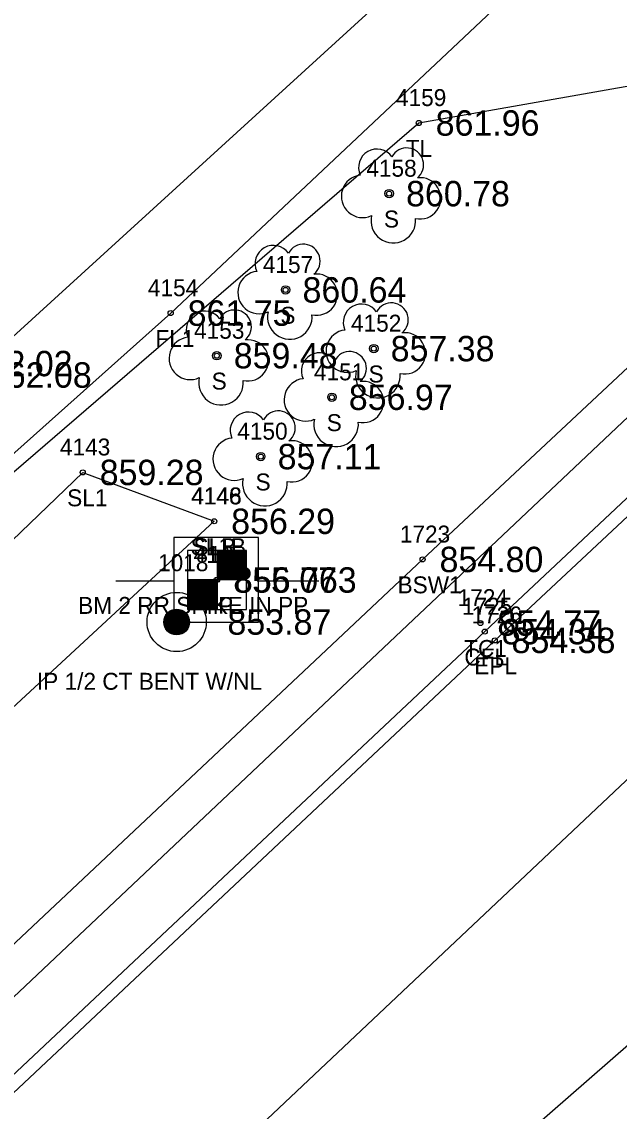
# Model space of a CAD drawing. Extents: x 1622501 to 1626664, y 1117816 to 1121579.
# Drawn here: x 1625022.1 to 1625057.4, y 1120242.5 to 1120306.8 of the extents above; entities that cross this region are included whole.
import ezdxf

# ---------------------------------------------------------------- set-up
doc = ezdxf.new("R2010")
doc.units = 0
for name, color, linetype in [('RD_EX_Conc', 7, 'Continuous'), ('RD_EX_Conc_txCode', 7, 'Continuous'), ('RD_EX_DR_Pipe', 7, 'Continuous'), ('RD_EX_DV_Prop_txCode', 7, 'Continuous'), ('RD_EX_DV_PropPin', 7, 'Continuous'), ('RD_EX_Fence_Other', 7, 'Continuous'), ('RD_EX_Fence_Other_txCode', 7, 'Continuous'), ('RD_EX_Road', 7, 'Continuous'), ('RD_EX_Road_txCode', 7, 'Continuous'), ('RD_EX_TX_Conc_ELEV', 7, 'Continuous'), ('RD_EX_TX_DV_Prop_ELEV', 7, 'Continuous'), ('RD_EX_TX_Fence_Other_ELEV', 7, 'Continuous'), ('RD_EX_TX_Road_ELEV', 7, 'Continuous'), ('RD_EX_TX_VEG_ELEV', 7, 'Continuous'), ('RD_EX_UT', 7, 'Continuous'), ('RD_EX_UT_txCode', 7, 'Continuous'), ('RD_EX_VEG', 7, 'Continuous'), ('RD_EX_VEG_txCode', 7, 'Continuous'), ('RD_HC_Cl', 7, 'Continuous'), ('RD_HC_Survey', 7, 'Continuous'), ('RD_HC_Survey_ELEV', 7, 'Continuous'), ('RD_HC_Survey_txCode', 7, 'Continuous'), ('RD_SMD_Locator', 7, 'Continuous')]:
    doc.layers.add(name, color=color, linetype=linetype)

msp = doc.modelspace()

# ---------------------------------------------------------------- linework, layer by layer
at = {"layer": 'RD_EX_Conc'}
for points in [[(1624897.378, 1120127.586), (1624903.697, 1120133.247), (1624939.766, 1120167.411), (1624977.137, 1120202.764), (1625013.589, 1120237.139), (1625049.488, 1120270.838), (1625084.275, 1120303.479), (1625121.787, 1120338.741), (1625157.607, 1120372.541), (1625193.027, 1120405.896), (1625230.27, 1120441.109), (1625263.987, 1120473.049), (1625301.798, 1120509.249), (1625336.15, 1120542.221), (1625372.25, 1120576.993), (1625405.365, 1120609.311), (1625409.32, 1120614.519), (1625412.456, 1120620.32), (1625414.419, 1120627.016), (1625414.966, 1120636.138), (1625412.914, 1120644.37), (1625411.037, 1120648.086), (1625399.274, 1120667.189)], [(1624899.89, 1120137.526), (1624936.243, 1120171.696), (1624973.261, 1120206.726), (1625009.729, 1120241.184), (1625045.817, 1120275.099), (1625080.725, 1120307.719), (1625118.033, 1120342.848), (1625154.459, 1120377.147), (1625189.451, 1120410.103), (1625226.397, 1120445.046), (1625260.082, 1120477.093), (1625298.209, 1120513.612), (1625332.486, 1120546.411), (1625368.395, 1120580.995), (1625401.296, 1120613.087), (1625404.616, 1120617.809), (1625407.287, 1120622.414), (1625408.963, 1120627.094), (1625409.263, 1120635.885), (1625414.414, 1120636.083)]]:
    msp.add_lwpolyline(points, dxfattribs=at)
at = {"layer": 'RD_EX_DR_Pipe'}
msp.add_lwpolyline([(1625495.159, 1120700.169), (1625478.481, 1120693.944), (1625478.481, 1120693.944), (1625401.274, 1120618.609), (1625386.855, 1120595.889), (1625386.855, 1120595.889), (1625239.336, 1120454.576), (1625067.489, 1120292.506), (1624913.323, 1120147.082), (1624906.318, 1120142.577), (1624803.571, 1120043.734), (1624612.212, 1119870.34), (1624528.295, 1119793.118)], dxfattribs=at)
at = {"layer": 'RD_EX_DV_PropPin'}
for p, q in [((1625030.586, 1120271.107), (1625030.586, 1120271.703)), ((1625030.621, 1120271.035), (1625030.621, 1120271.774)), ((1625030.656, 1120270.978), (1625030.656, 1120271.831)), ((1625030.691, 1120270.931), (1625030.691, 1120271.879)), ((1625030.726, 1120270.89), (1625030.726, 1120271.92)), ((1625030.761, 1120270.854), (1625030.761, 1120271.956)), ((1625030.796, 1120270.823), (1625030.796, 1120271.987)), ((1625030.831, 1120270.795), (1625030.831, 1120272.015)), ((1625030.866, 1120270.77), (1625030.866, 1120272.039)), ((1625030.901, 1120270.749), (1625030.901, 1120272.061)), ((1625030.936, 1120270.729), (1625030.936, 1120272.081)), ((1625030.971, 1120270.712), (1625030.971, 1120272.098)), ((1625031.006, 1120270.697), (1625031.006, 1120272.112)), ((1625031.041, 1120270.684), (1625031.041, 1120272.125)), ((1625031.076, 1120270.673), (1625031.076, 1120272.136)), ((1625031.111, 1120270.664), (1625031.111, 1120272.146)), ((1625031.146, 1120270.657), (1625031.146, 1120272.153)), ((1625031.181, 1120270.651), (1625031.181, 1120272.159)), ((1625031.216, 1120270.647), (1625031.216, 1120272.163)), ((1625031.251, 1120270.645), (1625031.251, 1120272.165)), ((1625031.286, 1120270.644), (1625031.286, 1120272.166)), ((1625031.321, 1120270.645), (1625031.321, 1120272.165)), ((1625031.356, 1120270.647), (1625031.356, 1120272.163)), ((1625031.391, 1120270.651), (1625031.391, 1120272.159)), ((1625031.426, 1120270.657), (1625031.426, 1120272.153)), ((1625031.461, 1120270.664), (1625031.461, 1120272.146)), ((1625031.496, 1120270.673), (1625031.496, 1120272.136)), ((1625031.531, 1120270.684), (1625031.531, 1120272.125)), ((1625031.566, 1120270.697), (1625031.566, 1120272.112)), ((1625031.601, 1120270.712), (1625031.601, 1120272.098)), ((1625031.636, 1120270.729), (1625031.636, 1120272.081)), ((1625031.671, 1120270.749), (1625031.671, 1120272.061)), ((1625031.706, 1120270.77), (1625031.706, 1120272.039)), ((1625031.741, 1120270.795), (1625031.741, 1120272.015)), ((1625031.776, 1120270.823), (1625031.776, 1120271.987)), ((1625031.811, 1120270.854), (1625031.811, 1120271.956)), ((1625031.847, 1120270.89), (1625031.847, 1120271.92)), ((1625031.882, 1120270.931), (1625031.882, 1120271.879)), ((1625031.917, 1120270.978), (1625031.917, 1120271.831)), ((1625031.952, 1120271.035), (1625031.952, 1120271.774)), ((1625031.987, 1120271.107), (1625031.987, 1120271.703)), ((1625030.551, 1120271.209), (1625030.551, 1120271.601)), ((1625032.022, 1120271.209), (1625032.022, 1120271.601))]:
    msp.add_line(p, q, dxfattribs=at)
for radius in [1.75, 0.761]:
    msp.add_circle((1625031.286, 1120271.405), radius, dxfattribs=at)
at = {"layer": 'RD_EX_Fence_Other'}
for points in [[(1624882.108, 1120146.413), (1624922.827, 1120188.172), (1624952.576, 1120216.9), (1624993.862, 1120256.562), (1625030.931, 1120289.642), (1625069.578, 1120325.996), (1625106.791, 1120358.455), (1625145.388, 1120394.48), (1625163.872, 1120411.002), (1625180.046, 1120426.703), (1625211.372, 1120456.62), (1625250.442, 1120494.547), (1625284.568, 1120527.631), (1625318.686, 1120557.977), (1625317.764, 1120559.821), (1625354.436, 1120595.487), (1625389.434, 1120629.691)], [(1624968.412, 1120251.923), (1624973.485, 1120246.613), (1625017.999, 1120286.663), (1625019.131, 1120285.989), (1625066.231, 1120328.946), (1625069.089, 1120326.051), (1625069.144, 1120326.972), (1625105.343, 1120359.801), (1625118.176, 1120370.27), (1625118.176, 1120370.27), (1625145.005, 1120394.595), (1625165.443, 1120413.584)]]:
    msp.add_lwpolyline(points, dxfattribs=at)
at = {"layer": 'RD_EX_Road'}
for points in [[(1624781.367, 1120199.017), (1624784.165, 1120188.994), (1624788.317, 1120183.838), (1624819.769, 1120157.812), (1624850.784, 1120132.057), (1624863.119, 1120123.17), (1624872.562, 1120120.776), (1624881.482, 1120120.158), (1624884.455, 1120120.692), (1624898.026, 1120126.784), (1624903.404, 1120131.449), (1624903.183, 1120131.678), (1624904.185, 1120132.725), (1624940.396, 1120166.874), (1624977.651, 1120202.124), (1625014.07, 1120236.514), (1625050.075, 1120270.322), (1625084.777, 1120302.734), (1625122.295, 1120338.035), (1625158.189, 1120371.975), (1625193.609, 1120405.268), (1625230.886, 1120440.454)], [(1624481.686, 1119706.573), (1624518.072, 1119740.622), (1624554.525, 1119774.632), (1624590.986, 1119808.778), (1624627.133, 1119843.173), (1624664.125, 1119876.781), (1624700.281, 1119911.275), (1624736.97, 1119945.679), (1624773.625, 1119979.796), (1624810.113, 1120014.451), (1624846.423, 1120048.907), (1624882.768, 1120083.191), (1624919.142, 1120117.136), (1624955.414, 1120151.754), (1624991.664, 1120186.106), (1625027.75, 1120220.093), (1625065.425, 1120252.962), (1625104.19, 1120284.121), (1625143.204, 1120315.036), (1625181.69, 1120345.902), (1625220.314, 1120377.13)]]:
    msp.add_lwpolyline(points, dxfattribs=at)
at = {"layer": 'RD_EX_UT'}
for p, q in [((1625036.121, 1120276.399), (1625031.121, 1120276.399)), ((1625031.121, 1120276.399), (1625031.121, 1120271.399)), ((1625036.121, 1120271.399), (1625036.121, 1120276.399)), ((1625027.69, 1120273.837), (1625031.159, 1120273.837)), ((1625036.05, 1120273.837), (1625039.69, 1120273.837)), ((1625031.121, 1120271.399), (1625036.121, 1120271.399))]:
    msp.add_line(p, q, dxfattribs=at)
at = {"layer": 'RD_EX_VEG'}
for points in [[(1624992.75, 1120261.436), (1624994.015, 1120256.481), (1625045.588, 1120300.866), (1625059.123, 1120303.266), (1625063.507, 1120321.975), (1625105.343, 1120359.801), (1625167.773, 1120414.629), (1625284.568, 1120527.631), (1625296.639, 1120540.301), (1625291.874, 1120545.154)], [(1624976.508, 1120225.565), (1624968.184, 1120228.725), (1624999.117, 1120254.639), (1625025.737, 1120280.237), (1625033.507, 1120277.35)], [(1624976.508, 1120225.565), (1625003.253, 1120249.399), (1625033.507, 1120277.35)]]:
    msp.add_lwpolyline(points, dxfattribs=at)
for centre in [(1625043.838, 1120296.696), (1625037.722, 1120291.012), (1625042.931, 1120287.547), (1625033.659, 1120287.129), (1625040.457, 1120284.674), (1625036.252, 1120281.172)]:
    msp.add_circle(centre, 0.25, dxfattribs=at)
for centre, radius, start, end in [((1625044.883, 1120298.398), 0.995, 308.76261, 152.04674), ((1625043.117, 1120298.243), 1.084, 34.97629, 204.75602), ((1625042.274, 1120296.54), 1.257, 96.45179, 294.73401), ((1625045.677, 1120296.417), 1.218, 256.56668, 98.10463), ((1625044.083, 1120295.1), 1.318, 166.88266, 5.75893), ((1625037.001, 1120292.56), 1.084, 34.97629, 204.75602), ((1625038.767, 1120292.714), 0.995, 308.76261, 152.04674), ((1625036.158, 1120290.857), 1.257, 96.45179, 294.73401), ((1625039.562, 1120290.733), 1.218, 256.56668, 98.10463), ((1625032.938, 1120288.676), 1.084, 34.97629, 204.75602), ((1625034.704, 1120288.831), 0.995, 308.76261, 152.04674), ((1625037.968, 1120289.416), 1.318, 166.88266, 5.75893), ((1625042.209, 1120289.094), 1.084, 34.97629, 204.75602), ((1625043.976, 1120289.249), 0.995, 308.76261, 152.04674), ((1625041.367, 1120287.391), 1.257, 96.45179, 294.73401), ((1625044.77, 1120287.267), 1.218, 256.56668, 98.10463), ((1625032.095, 1120286.973), 1.257, 96.45179, 294.73401), ((1625035.499, 1120286.85), 1.218, 256.56668, 98.10463), ((1625039.736, 1120286.221), 1.084, 34.97629, 204.75602), ((1625041.502, 1120286.376), 0.995, 308.76261, 152.04674), ((1625043.176, 1120285.95), 1.318, 166.88266, 5.75893), ((1625033.905, 1120285.533), 1.318, 166.88266, 5.75893), ((1625038.893, 1120284.518), 1.257, 96.45179, 294.73401), ((1625042.297, 1120284.394), 1.218, 256.56668, 98.10463), ((1625035.531, 1120282.719), 1.084, 34.97629, 204.75602), ((1625037.297, 1120282.874), 0.995, 308.76261, 152.04674), ((1625040.703, 1120283.077), 1.318, 166.88266, 5.75893), ((1625034.688, 1120281.017), 1.257, 96.45179, 294.73401), ((1625038.092, 1120280.893), 1.218, 256.56668, 98.10463), ((1625036.498, 1120279.576), 1.318, 166.88266, 5.75893)]:
    msp.add_arc(centre, radius, start, end, dxfattribs=at)
at = {"layer": 'RD_HC_Cl'}
msp.add_line((1624870.491, 1120085.684), (1625124.669, 1120324.937), dxfattribs=at)
at = {"layer": 'RD_HC_Survey'}
for p, q in [((1625033.669, 1120275.636), (1625033.669, 1120272.136)), ((1625033.686, 1120275.636), (1625033.686, 1120273.886)), ((1625033.711, 1120275.636), (1625033.711, 1120273.886)), ((1625033.736, 1120275.636), (1625033.736, 1120273.886)), ((1625033.76, 1120275.636), (1625033.76, 1120273.886)), ((1625033.785, 1120275.636), (1625033.785, 1120273.886)), ((1625033.81, 1120275.636), (1625033.81, 1120273.886)), ((1625033.835, 1120275.636), (1625033.835, 1120273.886)), ((1625033.859, 1120275.636), (1625033.859, 1120273.886)), ((1625033.884, 1120275.636), (1625033.884, 1120273.886)), ((1625033.909, 1120275.636), (1625033.909, 1120273.886)), ((1625033.934, 1120275.636), (1625033.934, 1120273.886)), ((1625033.958, 1120275.636), (1625033.958, 1120273.886)), ((1625033.983, 1120275.636), (1625033.983, 1120273.886)), ((1625034.008, 1120275.636), (1625034.008, 1120273.886)), ((1625034.033, 1120275.636), (1625034.033, 1120273.886)), ((1625034.057, 1120275.636), (1625034.057, 1120273.886)), ((1625034.082, 1120275.636), (1625034.082, 1120273.886)), ((1625034.107, 1120275.636), (1625034.107, 1120273.886)), ((1625034.132, 1120275.636), (1625034.132, 1120273.886)), ((1625034.156, 1120275.636), (1625034.156, 1120273.886)), ((1625034.181, 1120275.636), (1625034.181, 1120273.886)), ((1625034.206, 1120275.636), (1625034.206, 1120273.886)), ((1625034.231, 1120275.636), (1625034.231, 1120273.886)), ((1625034.255, 1120275.636), (1625034.255, 1120273.886)), ((1625034.28, 1120275.636), (1625034.28, 1120273.886)), ((1625034.305, 1120275.636), (1625034.305, 1120273.886)), ((1625034.33, 1120275.636), (1625034.33, 1120273.886)), ((1625034.354, 1120275.636), (1625034.354, 1120273.886)), ((1625034.379, 1120275.636), (1625034.379, 1120273.886)), ((1625034.404, 1120275.636), (1625034.404, 1120273.886)), ((1625034.429, 1120275.636), (1625034.429, 1120273.886)), ((1625034.453, 1120275.636), (1625034.453, 1120273.886)), ((1625034.478, 1120275.636), (1625034.478, 1120273.886)), ((1625034.503, 1120275.636), (1625034.503, 1120273.886)), ((1625034.528, 1120275.636), (1625034.528, 1120273.886)), ((1625034.552, 1120275.636), (1625034.552, 1120273.886)), ((1625034.577, 1120275.636), (1625034.577, 1120273.886)), ((1625034.602, 1120275.636), (1625034.602, 1120273.886)), ((1625034.627, 1120275.636), (1625034.627, 1120273.886)), ((1625034.651, 1120275.636), (1625034.651, 1120273.886)), ((1625034.676, 1120275.636), (1625034.676, 1120273.886)), ((1625034.701, 1120275.636), (1625034.701, 1120273.886)), ((1625034.726, 1120275.636), (1625034.726, 1120273.886)), ((1625034.75, 1120275.636), (1625034.75, 1120273.886)), ((1625034.775, 1120275.636), (1625034.775, 1120273.886)), ((1625034.8, 1120275.636), (1625034.8, 1120273.886)), ((1625034.825, 1120275.636), (1625034.825, 1120273.886)), ((1625034.849, 1120275.636), (1625034.849, 1120273.886)), ((1625034.874, 1120275.636), (1625034.874, 1120273.886)), ((1625034.899, 1120275.636), (1625034.899, 1120273.886)), ((1625034.924, 1120275.636), (1625034.924, 1120273.886)), ((1625034.948, 1120275.636), (1625034.948, 1120273.886)), ((1625034.973, 1120275.636), (1625034.973, 1120273.886)), ((1625034.998, 1120275.636), (1625034.998, 1120273.886)), ((1625035.023, 1120275.636), (1625035.023, 1120273.886)), ((1625035.047, 1120275.636), (1625035.047, 1120273.886)), ((1625035.072, 1120275.636), (1625035.072, 1120273.886)), ((1625035.097, 1120275.636), (1625035.097, 1120273.886)), ((1625035.122, 1120275.636), (1625035.122, 1120273.886)), ((1625035.146, 1120275.636), (1625035.146, 1120273.886)), ((1625035.171, 1120275.636), (1625035.171, 1120273.886)), ((1625035.196, 1120275.636), (1625035.196, 1120273.886)), ((1625035.221, 1120275.636), (1625035.221, 1120273.886)), ((1625035.245, 1120275.636), (1625035.245, 1120273.886)), ((1625035.27, 1120275.636), (1625035.27, 1120273.886)), ((1625035.295, 1120275.636), (1625035.295, 1120273.886)), ((1625035.319, 1120275.636), (1625035.319, 1120273.886)), ((1625035.344, 1120275.636), (1625035.344, 1120273.886)), ((1625035.369, 1120275.636), (1625035.369, 1120273.886)), ((1625035.394, 1120275.636), (1625035.394, 1120273.886)), ((1625035.418, 1120273.886), (1625031.919, 1120273.886)), ((1625031.919, 1120273.886), (1625031.919, 1120272.136)), ((1625031.943, 1120273.886), (1625031.943, 1120272.136)), ((1625031.968, 1120273.886), (1625031.968, 1120272.136)), ((1625031.993, 1120273.886), (1625031.993, 1120272.136)), ((1625032.018, 1120273.886), (1625032.018, 1120272.136)), ((1625032.042, 1120273.886), (1625032.042, 1120272.136)), ((1625032.067, 1120273.886), (1625032.067, 1120272.136)), ((1625032.092, 1120273.886), (1625032.092, 1120272.136)), ((1625032.116, 1120273.886), (1625032.116, 1120272.136)), ((1625032.141, 1120273.886), (1625032.141, 1120272.136)), ((1625032.166, 1120273.886), (1625032.166, 1120272.136)), ((1625032.191, 1120273.886), (1625032.191, 1120272.136)), ((1625032.215, 1120273.886), (1625032.215, 1120272.136)), ((1625032.24, 1120273.886), (1625032.24, 1120272.136)), ((1625032.265, 1120273.886), (1625032.265, 1120272.136)), ((1625032.29, 1120273.886), (1625032.29, 1120272.136)), ((1625032.314, 1120273.886), (1625032.314, 1120272.136)), ((1625032.339, 1120273.886), (1625032.339, 1120272.136)), ((1625032.364, 1120273.886), (1625032.364, 1120272.136)), ((1625032.389, 1120273.886), (1625032.389, 1120272.136)), ((1625032.413, 1120273.886), (1625032.413, 1120272.136)), ((1625032.438, 1120273.886), (1625032.438, 1120272.136)), ((1625032.463, 1120273.886), (1625032.463, 1120272.136)), ((1625032.488, 1120273.886), (1625032.488, 1120272.136)), ((1625032.512, 1120273.886), (1625032.512, 1120272.136)), ((1625032.537, 1120273.886), (1625032.537, 1120272.136)), ((1625032.562, 1120273.886), (1625032.562, 1120272.136)), ((1625032.587, 1120273.886), (1625032.587, 1120272.136)), ((1625032.611, 1120273.886), (1625032.611, 1120272.136)), ((1625032.636, 1120273.886), (1625032.636, 1120272.136)), ((1625032.661, 1120273.886), (1625032.661, 1120272.136)), ((1625032.686, 1120273.886), (1625032.686, 1120272.136)), ((1625032.71, 1120273.886), (1625032.71, 1120272.136)), ((1625032.735, 1120273.886), (1625032.735, 1120272.136)), ((1625032.76, 1120273.886), (1625032.76, 1120272.136)), ((1625032.785, 1120273.886), (1625032.785, 1120272.136)), ((1625032.809, 1120273.886), (1625032.809, 1120272.136)), ((1625032.834, 1120273.886), (1625032.834, 1120272.136)), ((1625032.859, 1120273.886), (1625032.859, 1120272.136)), ((1625032.884, 1120273.886), (1625032.884, 1120272.136)), ((1625032.908, 1120273.886), (1625032.908, 1120272.136)), ((1625032.933, 1120273.886), (1625032.933, 1120272.136)), ((1625032.958, 1120273.886), (1625032.958, 1120272.136)), ((1625032.983, 1120273.886), (1625032.983, 1120272.136)), ((1625033.007, 1120273.886), (1625033.007, 1120272.136)), ((1625033.032, 1120273.886), (1625033.032, 1120272.136)), ((1625033.057, 1120273.886), (1625033.057, 1120272.136)), ((1625033.082, 1120273.886), (1625033.082, 1120272.136)), ((1625033.106, 1120273.886), (1625033.106, 1120272.136)), ((1625033.131, 1120273.886), (1625033.131, 1120272.136)), ((1625033.156, 1120273.886), (1625033.156, 1120272.136)), ((1625033.181, 1120273.886), (1625033.181, 1120272.136)), ((1625033.205, 1120273.886), (1625033.205, 1120272.136)), ((1625033.23, 1120273.886), (1625033.23, 1120272.136)), ((1625033.255, 1120273.886), (1625033.255, 1120272.136)), ((1625033.28, 1120273.886), (1625033.28, 1120272.136)), ((1625033.304, 1120273.886), (1625033.304, 1120272.136)), ((1625033.329, 1120273.886), (1625033.329, 1120272.136)), ((1625033.354, 1120273.886), (1625033.354, 1120272.136)), ((1625033.379, 1120273.886), (1625033.379, 1120272.136)), ((1625033.403, 1120273.886), (1625033.403, 1120272.136)), ((1625033.428, 1120273.886), (1625033.428, 1120272.136)), ((1625033.453, 1120273.886), (1625033.453, 1120272.136)), ((1625033.478, 1120273.886), (1625033.478, 1120272.136)), ((1625033.502, 1120273.886), (1625033.502, 1120272.136)), ((1625033.527, 1120273.886), (1625033.527, 1120272.136)), ((1625033.552, 1120273.886), (1625033.552, 1120272.136)), ((1625033.577, 1120273.886), (1625033.577, 1120272.136)), ((1625033.601, 1120273.886), (1625033.601, 1120272.136)), ((1625033.626, 1120273.886), (1625033.626, 1120272.136)), ((1625033.651, 1120273.886), (1625033.651, 1120272.136))]:
    msp.add_line(p, q, dxfattribs=at)
msp.add_lwpolyline([(1625035.418, 1120275.636), (1625031.919, 1120275.636), (1625031.919, 1120272.136), (1625035.418, 1120272.136)], close=True, dxfattribs=at)
at = {"layer": 'RD_SMD_Locator'}
for centre in [(1625045.588, 1120300.866), (1625043.838, 1120296.696), (1625037.722, 1120291.012), (1625030.931, 1120289.642), (1625033.659, 1120287.129), (1625042.931, 1120287.547), (1625040.457, 1120284.674), (1625036.252, 1120281.172), (1625025.737, 1120280.237), (1625033.507, 1120277.35), (1625033.507, 1120277.35), (1625045.817, 1120275.099), (1625033.63, 1120273.89), (1625033.669, 1120273.886), (1625031.286, 1120271.405), (1625049.232, 1120271.343), (1625049.488, 1120270.838), (1625050.075, 1120270.322)]:
    msp.add_circle(centre, 0.15, dxfattribs=at)

# ---------------------------------------------------------------- texts
at = {"layer": 'RD_EX_Conc_txCode'}
for s, p in [('1723', (1625044.47, 1120276.099)), ('BSW1', (1625044.336, 1120273.099)), ('1724', (1625047.886, 1120272.343)), ('1725', (1625048.141, 1120271.838)), ('TC1', (1625048.272, 1120269.343)), ('CFL', (1625048.283, 1120268.838))]:
    msp.add_text(s, height=1, dxfattribs=at).set_placement(p)
at = {"layer": 'RD_EX_DV_Prop_txCode'}
for s, p in [('1018', (1625030.184, 1120274.405)), ('IP 1/2 CT BENT W/NL', (1625023.026, 1120267.405))]:
    msp.add_text(s, height=1, dxfattribs=at).set_placement(p)
at = {"layer": 'RD_EX_Fence_Other_txCode'}
for s, p in [('4154', (1625029.584, 1120290.642)), ('FL1', (1625030.033, 1120287.642))]:
    msp.add_text(s, height=1, dxfattribs=at).set_placement(p)
at = {"layer": 'RD_EX_Road_txCode'}
for s, p in [('1726', (1625048.704, 1120271.322)), ('EPL', (1625048.87, 1120268.322))]:
    msp.add_text(s, height=1, dxfattribs=at).set_placement(p)
at = {"layer": 'RD_EX_TX_Conc_ELEV'}
for s, p in [('854.80', (1625046.817, 1120274.349)), ('854.77', (1625050.232, 1120270.593)), ('854.34', (1625050.488, 1120270.088))]:
    msp.add_text(s, height=1.5, dxfattribs=at).set_placement(p)
at = {"layer": 'RD_EX_TX_DV_Prop_ELEV'}
msp.add_text('853.87', height=1.5, dxfattribs=at).set_placement((1625034.286, 1120270.655))
at = {"layer": 'RD_EX_TX_Fence_Other_ELEV'}
for s, p in [('861.75', (1625031.931, 1120288.892)), ('862.02', (1625018.999, 1120285.913)), ('862.08', (1625020.131, 1120285.239))]:
    msp.add_text(s, height=1.5, dxfattribs=at).set_placement(p)
at = {"layer": 'RD_EX_TX_Road_ELEV'}
msp.add_text('854.38', height=1.5, dxfattribs=at).set_placement((1625051.075, 1120269.572))
at = {"layer": 'RD_EX_TX_VEG_ELEV'}
for s, p in [('861.96', (1625046.588, 1120300.116)), ('860.78', (1625044.838, 1120295.946)), ('860.64', (1625038.722, 1120290.262)), ('859.48', (1625034.659, 1120286.379)), ('857.38', (1625043.931, 1120286.797)), ('856.97', (1625041.457, 1120283.924)), ('857.11', (1625037.252, 1120280.422)), ('859.28', (1625026.737, 1120279.487)), ('856.29', (1625034.507, 1120276.6)), ('856.29', (1625034.507, 1120276.6))]:
    msp.add_text(s, height=1.5, dxfattribs=at).set_placement(p)
at = {"layer": 'RD_EX_UT_txCode'}
for s, p in [('4145', (1625032.284, 1120274.89)), ('PP', (1625032.851, 1120271.89))]:
    msp.add_text(s, height=1, dxfattribs=at).set_placement(p)
at = {"layer": 'RD_EX_VEG_txCode'}
for s, p in [('4159', (1625044.242, 1120301.866)), ('TL', (1625044.817, 1120298.866)), ('4158', (1625042.491, 1120297.696)), ('S', (1625043.531, 1120294.696)), ('4157', (1625036.376, 1120292.012)), ('S', (1625037.415, 1120289.012)), ('4153', (1625032.313, 1120288.129)), ('4152', (1625041.584, 1120288.547)), ('4151', (1625039.394, 1120285.674)), ('S', (1625042.623, 1120285.547)), ('S', (1625033.352, 1120285.129)), ('S', (1625040.15, 1120282.674)), ('4150', (1625034.866, 1120282.172)), ('4143', (1625024.39, 1120281.237)), ('S', (1625035.945, 1120279.172)), ('SL1', (1625024.815, 1120278.237)), ('4146', (1625032.137, 1120278.35)), ('4148', (1625032.16, 1120278.35)), ('SL1B', (1625032.113, 1120275.35)), ('SLB', (1625032.278, 1120275.35))]:
    msp.add_text(s, height=1, dxfattribs=at).set_placement(p)
at = {"layer": 'RD_HC_Survey_ELEV'}
for s, p in [('855.07', (1625034.63, 1120273.14)), ('856.763', (1625034.669, 1120273.136))]:
    msp.add_text(s, height=1.5, dxfattribs=at).set_placement(p)
at = {"layer": 'RD_HC_Survey_txCode'}
for s, p in [('10', (1625033.18, 1120274.886)), ('BM 2 RR SPIKE IN PP', (1625025.464, 1120271.886))]:
    msp.add_text(s, height=1, dxfattribs=at).set_placement(p)

doc.saveas('drawing.dxf')
